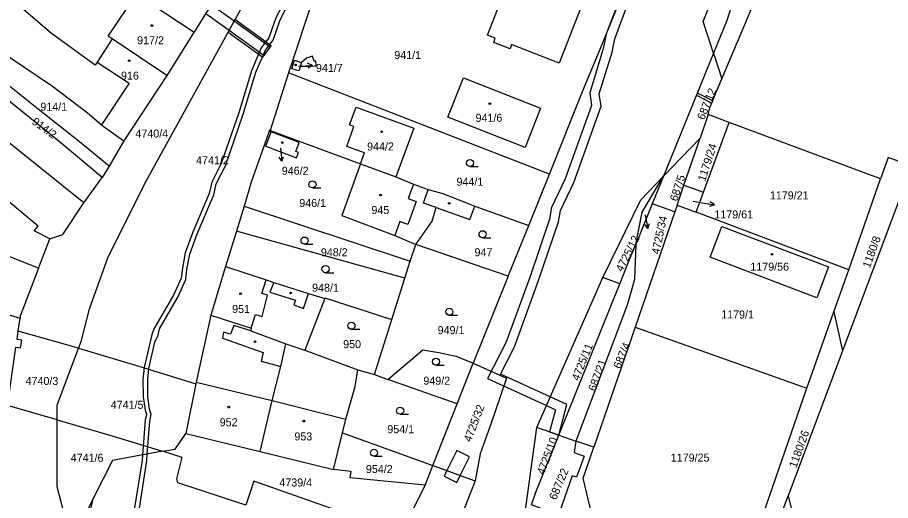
# Model space of a CAD drawing. Extents: x -756746 to -753363, y -1166406 to -1161727.
# Drawn here: x -755267.1 to -755081.7, y -1163010.3 to -1162907.9 of the extents above; entities that cross this region are included whole.
import ezdxf

# ---------------------------------------------------------------- set-up
doc = ezdxf.new("R2010")
doc.units = 0
for name, color, linetype in [('Hranice parcel', 7, 'Continuous'), ('Parcelní čísla', 7, 'Continuous'), ('Pop  PČ popisy', 7, 'Continuous'), ('Vnitřní kresba', 7, 'Continuous'), ('Věcná břemena k části', 7, 'Continuous'), ('Značky budov', 7, 'Continuous'), ('Značky kultur', 7, 'Continuous')]:
    doc.layers.add(name, color=color, linetype=linetype)

msp = doc.modelspace()

# ---------------------------------------------------------------- linework, layer by layer
at = {"layer": 'Hranice parcel'}
for p, q in [((-755201.43, -1162895.15), (-755209.5, -1162919.61)), ((-755226.93, -1162906.74), (-755229.6, -1162910.98)), ((-755116.43, -1162908.51), (-755119.26, -1162915.45)), ((-755235.37, -1162920.15), (-755246.96, -1162912.4)), ((-755119.26, -1162915.45), (-755129.87, -1162941.52)), ((-755119.26, -1162915.45), (-755117.48, -1162920.91)), ((-755209.5, -1162919.61), (-755213.41, -1162931.82)), ((-755154.06, -1162941.08), (-755209.5, -1162919.61)), ((-755120.4, -1162928.46), (-755122.11, -1162933.43)), ((-755121.37, -1162944.92), (-755115.9, -1162930.13)), ((-755115.9, -1162930.13), (-755120.4, -1162928.46)), ((-755083.79, -1162942.08), (-755115.9, -1162930.13)), ((-755213.61, -1162931.95), (-755214.71, -1162935.02)), ((-755213.41, -1162931.82), (-755194.23, -1162938.92)), ((-755122.11, -1162933.43), (-755129.87, -1162941.52)), ((-755125.54, -1162943.41), (-755122.11, -1162933.43)), ((-755244.49, -1162934.06), (-755247.66, -1162939.41)), ((-755214.71, -1162935.02), (-755217.49, -1162942.79)), ((-755194.23, -1162938.92), (-755186.71, -1162941.66)), ((-755158.47, -1162951.97), (-755154.06, -1162941.08)), ((-755217.49, -1162942.79), (-755218.93, -1162947.87)), ((-755129.87, -1162941.52), (-755132.25, -1162947.38)), ((-755090.53, -1162961.37), (-755083.79, -1162942.08)), ((-755127, -1162947.65), (-755125.54, -1162943.41)), ((-755125.54, -1162943.41), (-755121.37, -1162944.92)), ((-755122.94, -1162949.18), (-755121.37, -1162944.92)), ((-755218.93, -1162947.87), (-755220.57, -1162953.17)), ((-755218.93, -1162947.87), (-755183.72, -1162959.55)), ((-755169.96, -1162947.88), (-755158.47, -1162951.97)), ((-755132.25, -1162947.38), (-755135.76, -1162955.99)), ((-755127.48, -1162949.06), (-755132.25, -1162947.38)), ((-755127, -1162947.65), (-755127.48, -1162949.06)), ((-755127, -1162947.65), (-755122.94, -1162949.18)), ((-755127.48, -1162949.06), (-755135.91, -1162973.59)), ((-755090.53, -1162961.37), (-755122.94, -1162949.18)), ((-755162.88, -1162962.71), (-755158.47, -1162951.97)), ((-755260.26, -1162954.82), (-755263.57, -1162953.13)), ((-755220.57, -1162953.17), (-755222.89, -1162960.68)), ((-755184.85, -1162963.17), (-755220.57, -1162953.17)), ((-755262.66, -1162961.04), (-755260.26, -1162954.82)), ((-755183.72, -1162959.55), (-755182.47, -1162956)), ((-755162.88, -1162962.71), (-755182.47, -1162956)), ((-755136.93, -1162958.87), (-755135.76, -1162955.99)), ((-755135.76, -1162955.99), (-755136.07, -1162963.48)), ((-755184.85, -1162963.17), (-755183.72, -1162959.55)), ((-755139.16, -1162964.39), (-755136.93, -1162958.87)), ((-755222.89, -1162960.68), (-755226.04, -1162970.99)), ((-755093.71, -1162970.33), (-755090.53, -1162961.37)), ((-755187.6, -1162971.93), (-755184.85, -1162963.17)), ((-755162.88, -1162962.71), (-755170.28, -1162981.19)), ((-755156.77, -1162994.84), (-755142.75, -1162963)), ((-755139.16, -1162964.39), (-755142.75, -1162963)), ((-755136.07, -1162963.48), (-755137.63, -1162968.88)), ((-755152.1, -1162996.47), (-755139.16, -1162964.39)), ((-755201.85, -1162967.51), (-755206.05, -1162978.41)), ((-755137.63, -1162968.88), (-755148.49, -1162997.72)), ((-755099.44, -1162986.49), (-755093.71, -1162970.33)), ((-755093.71, -1162970.33), (-755091.84, -1162978.58)), ((-755266.93, -1162974.43), (-755266.53, -1162971.68)), ((-755191.26, -1162983.63), (-755187.6, -1162971.93)), ((-755254.17, -1162977.99), (-755266.93, -1162974.43)), ((-755217.51, -1162974.37), (-755210.11, -1162977.08)), ((-755135.91, -1162973.59), (-755144.67, -1162999.05)), ((-755135.91, -1162973.59), (-755099.44, -1162986.49)), ((-755254.17, -1162977.99), (-755241.31, -1162981.81)), ((-755211.14, -1162981.89), (-755210.11, -1162977.08)), ((-755210.11, -1162977.08), (-755206.05, -1162978.41)), ((-755206.05, -1162978.41), (-755194.78, -1162982.62)), ((-755091.84, -1162978.58), (-755103.37, -1163009.34)), ((-755241.31, -1162981.81), (-755229.2, -1162985.6)), ((-755173.73, -1162989.82), (-755170.28, -1162981.19)), ((-755194.78, -1162982.62), (-755191.26, -1162983.63)), ((-755191.26, -1162983.63), (-755188.41, -1162984.64)), ((-755229.2, -1162985.6), (-755231.36, -1162996.11)), ((-755173.73, -1162989.82), (-755188.41, -1162984.64)), ((-755258.64, -1162993.22), (-755269.23, -1162990.2)), ((-755178.86, -1163002.89), (-755173.73, -1162989.82)), ((-755152.1, -1162996.47), (-755156.77, -1162994.84)), ((-755231.36, -1162996.11), (-755215.55, -1162999.96)), ((-755199.97, -1163003.74), (-755198.07, -1162995.99)), ((-755198.07, -1162995.99), (-755178.86, -1163002.89)), ((-755152.1, -1162996.47), (-755148.49, -1162997.72)), ((-755148.49, -1162997.72), (-755148.86, -1163000.14)), ((-755144.67, -1162999.05), (-755148.49, -1162997.72)), ((-755232.12, -1163001.24), (-755236.27, -1162999.9)), ((-755215.55, -1162999.96), (-755199.97, -1163003.74)), ((-755146.92, -1163005.59), (-755144.67, -1162999.05)), ((-755180.52, -1163007.11), (-755178.86, -1163002.89)), ((-755185.56, -1163017.3), (-755180.52, -1163007.11)), ((-755256.89, -1163033.83), (-755250.95, -1163009.76)), ((-755105.7, -1163015.55), (-755103.37, -1163009.34))]:
    msp.add_line(p, q, dxfattribs=at)
for points in [[(-755119.26, -1162915.45), (-755121.45, -1162908.71), (-755067.53, -1162774), (-755060.84, -1162770.74)], [(-755176.3, -1162814.06), (-755172.99, -1162816.03), (-755172.02, -1162818.73), (-755201.47, -1162873.03), (-755240.14, -1162943.18), (-755247.96, -1162958.9), (-755251.87, -1162969.76), (-755253.65, -1162976.58), (-755254.17, -1162977.99)], [(-755136.31, -1162877.2), (-755145.21, -1162900.03), (-755145.09, -1162900.07), (-755147.4, -1162905.99), (-755147.51, -1162905.93), (-755152.04, -1162917.57), (-755162.14, -1162913.62), (-755162.48, -1162914.5), (-755165.95, -1162913.15), (-755165.6, -1162912.26), (-755167.25, -1162911.61), (-755151.59, -1162871.37)], [(-755154.06, -1162941.08), (-755147.26, -1162923.91), (-755143.19, -1162914.2), (-755130.84, -1162884.08), (-755130.23, -1162882.63)], [(-755109.06, -1162889.29), (-755114.38, -1162901.98), (-755116.43, -1162908.51)], [(-755117.48, -1162920.91), (-755110.26, -1162903.76), (-755105.03, -1162890.99)], [(-755246.96, -1162912.4), (-755247.81, -1162911.84), (-755241.82, -1162902.84), (-755229.6, -1162910.98)], [(-755246.96, -1162912.4), (-755250.17, -1162917.31), (-755250.61, -1162917.98), (-755259.85, -1162911.25), (-755267.24, -1162904.99)], [(-755229.6, -1162910.98), (-755229.68, -1162911.11), (-755234.05, -1162918.05), (-755235.37, -1162920.15)], [(-755273.06, -1162913.42), (-755265.74, -1162918.32), (-755259.69, -1162922.44), (-755252.29, -1162928), (-755249.26, -1162930.6), (-755248.89, -1162930.92), (-755244.49, -1162934.06)], [(-755247.66, -1162939.41), (-755253.95, -1162934.23), (-755262.72, -1162927.28), (-755269.43, -1162921.95), (-755275.36, -1162917.1)], [(-755207.33, -1162919.21), (-755208.84, -1162918.72), (-755208.25, -1162916.9), (-755206.74, -1162917.38), (-755207.33, -1162919.21)], [(-755249.12, -1162941.79), (-755257.85, -1162934.49), (-755270.77, -1162924.08), (-755276.74, -1162919.32)], [(-755235.37, -1162920.15), (-755239.22, -1162925.98), (-755244.49, -1162934.06)], [(-755172.33, -1162920.66), (-755155.99, -1162927.09), (-755159.25, -1162935.45), (-755175.66, -1162929.02), (-755172.33, -1162920.66)], [(-755120.4, -1162928.46), (-755120.04, -1162927.02), (-755119.01, -1162924.53), (-755117.48, -1162920.91)], [(-755194.23, -1162938.92), (-755193.38, -1162936.6), (-755197.16, -1162935.21), (-755195.63, -1162931.02), (-755196.58, -1162930.67), (-755195.19, -1162926.87), (-755182.94, -1162931.34), (-755186.71, -1162941.66)], [(-755214.71, -1162935.02), (-755214.36, -1162935.18), (-755207.82, -1162937.62), (-755207.4, -1162936.49), (-755207.96, -1162936.28), (-755207.25, -1162934.35), (-755213.22, -1162932.09), (-755213.61, -1162931.95)], [(-755213.41, -1162931.82), (-755213.54, -1162931.76), (-755213.61, -1162931.95)], [(-755263.57, -1162953.13), (-755262.72, -1162952.11), (-755276.76, -1162940.52), (-755280.78, -1162945.38), (-755297.53, -1162937.38), (-755298.71, -1162937.02)], [(-755077.47, -1162939.25), (-755082.18, -1162937.54), (-755083.79, -1162942.08)], [(-755247.66, -1162939.41), (-755248.53, -1162940.87), (-755249.12, -1162941.79)], [(-755194.23, -1162938.92), (-755198.21, -1162949.86), (-755186.94, -1162954.13), (-755182.47, -1162956)], [(-755077.47, -1162939.25), (-755078.85, -1162943.92), (-755091.84, -1162978.58)], [(-755260.26, -1162954.82), (-755257.44, -1162953.91), (-755253.04, -1162947.18), (-755249.12, -1162941.79)], [(-755186.71, -1162941.66), (-755183, -1162943.24), (-755179.86, -1162944.36), (-755176.74, -1162945.18), (-755169.96, -1162947.88)], [(-755142.75, -1162963), (-755134.67, -1162946.53), (-755129.87, -1162941.52)], [(-755135.76, -1162955.99), (-755134.4, -1162949.18), (-755129.87, -1162941.52)], [(-755262.66, -1162961.04), (-755273.99, -1162956.61), (-755273.57, -1162955.53), (-755275.3, -1162954.85), (-755278.39, -1162953.65), (-755278.81, -1162954.72), (-755289.07, -1162950.71), (-755289.3, -1162951.33), (-755293.21, -1162950.31), (-755292.89, -1162948.54), (-755314.9, -1162944.82), (-755317.95, -1162954.86), (-755318.76, -1162957.34), (-755318.85, -1162957.61)], [(-755182.47, -1162956), (-755179, -1162951.06), (-755178.18, -1162948.16)], [(-755178.18, -1162948.16), (-755170.98, -1162950.72), (-755169.96, -1162947.88)], [(-755094.81, -1162960.77), (-755097.34, -1162967.32), (-755119.99, -1162958.69), (-755117.47, -1162952.19), (-755094.81, -1162960.77)], [(-755262.66, -1162961.04), (-755266.56, -1162971.2), (-755266.53, -1162971.68)], [(-755222.89, -1162960.68), (-755214.26, -1162963.52), (-755212.64, -1162964.08), (-755205.32, -1162966.43), (-755201.85, -1162967.51)], [(-755282.8, -1162966.4), (-755282.67, -1162966.12), (-755274.82, -1162969.2), (-755266.53, -1162971.68)], [(-755201.85, -1162967.51), (-755201.79, -1162967.37), (-755187.6, -1162971.93)], [(-755226.04, -1162970.99), (-755229.13, -1162985.25), (-755229.2, -1162985.6)], [(-755226.04, -1162970.99), (-755217.48, -1162973.8), (-755217.51, -1162974.37)], [(-755269.04, -1162988.81), (-755267.42, -1162977.79), (-755266.44, -1162977.93), (-755266.21, -1162976.35), (-755267.19, -1162976.21), (-755266.93, -1162974.43)], [(-755258.64, -1162993.22), (-755258.64, -1162990.11), (-755254.17, -1162977.99)], [(-755188.41, -1162984.64), (-755180.98, -1162978.37), (-755177.63, -1162978.93), (-755173.93, -1162979.71), (-755170.28, -1162981.19)], [(-755215.55, -1162999.96), (-755213.01, -1162989.11), (-755211.14, -1162981.89)], [(-755170.28, -1162981.19), (-755163.2, -1162984.35), (-755165.67, -1162991.69), (-755166.39, -1162993.7), (-755168.1, -1162998.44), (-755168.82, -1163000.44), (-755169.91, -1163006.15)], [(-755198.07, -1162995.99), (-755197.35, -1162993.06), (-755195.36, -1162986.17), (-755194.78, -1162982.62)], [(-755110.07, -1163027.54), (-755113.27, -1163026.42), (-755099.44, -1162986.49)], [(-755250.95, -1163009.76), (-755255.56, -1163019.32), (-755258.64, -1163007.43), (-755258.64, -1162993.22)], [(-755258.64, -1162993.22), (-755247.47, -1162996.46), (-755236.27, -1162999.9)], [(-755159.75, -1163016.27), (-755159.28, -1163012.88), (-755156.77, -1162994.84)], [(-755236.27, -1162999.9), (-755233.63, -1162999.41), (-755231.36, -1162996.11)], [(-755155.29, -1163012.23), (-755157.94, -1163011.25), (-755156.99, -1163008.59), (-755152.1, -1162996.47)], [(-755236.27, -1162999.9), (-755246.9, -1163001.87), (-755250.95, -1163009.76)], [(-755148.86, -1163000.14), (-755146.74, -1163000.91), (-755148.36, -1163005.42), (-755149.29, -1163005.09), (-755152, -1163012.79)], [(-755185.56, -1163017.3), (-755216.88, -1163006.22), (-755218.59, -1163011.29), (-755233.01, -1163006.59), (-755233.25, -1163005.74), (-755232.12, -1163001.24)], [(-755180.52, -1163007.11), (-755196.41, -1163005.56), (-755196.24, -1163004.2), (-755199.97, -1163003.74)], [(-755178.86, -1163002.89), (-755175.89, -1163003.97), (-755173.04, -1163005.01), (-755169.91, -1163006.15)], [(-755169.91, -1163006.15), (-755175.66, -1163020.91), (-755185.56, -1163017.3)], [(-755142.32, -1163016.39), (-755145.14, -1163013), (-755146.92, -1163005.59)], [(-755103.37, -1163009.34), (-755102.15, -1163014.5), (-755100.53, -1163017.27)]]:
    msp.add_lwpolyline(points, dxfattribs=at)
at = {"layer": 'Pop  PČ popisy'}
for p, q in [((-755207.44, -1162918.19), (-755204.44, -1162918.03)), ((-755204.44, -1162918.03), (-755205.47, -1162917.58)), ((-755204.44, -1162918.03), (-755205.42, -1162918.58)), ((-755211.26, -1162935.59), (-755210.97, -1162938.37)), ((-755210.97, -1162938.37), (-755211.53, -1162937.49)), ((-755210.97, -1162938.37), (-755210.6, -1162937.39)), ((-755123.59, -1162946.82), (-755122.02, -1162947.1)), ((-755122.02, -1162947.1), (-755119.07, -1162947.62)), ((-755119.07, -1162947.62), (-755120.14, -1162947.94)), ((-755119.07, -1162947.62), (-755119.96, -1162946.95)), ((-755133.75, -1162949.7), (-755133.18, -1162952.65)), ((-755133.18, -1162952.65), (-755133.86, -1162951.76)), ((-755133.18, -1162952.65), (-755132.88, -1162951.57))]:
    msp.add_line(p, q, dxfattribs=at)
at = {"layer": 'Vnitřní kresba'}
for p, q in [((-755250.17, -1162917.31), (-755243.41, -1162921.81)), ((-755253.04, -1162947.18), (-755284.32, -1162922.11)), ((-755243.41, -1162921.81), (-755249.26, -1162930.6)), ((-755214.36, -1162935.18), (-755213.22, -1162932.09)), ((-755183, -1162943.24), (-755184.09, -1162946.27)), ((-755180.83, -1162947.22), (-755179.86, -1162944.36)), ((-755182.41, -1162946.88), (-755184.19, -1162951.75)), ((-755184.09, -1162946.27), (-755182.41, -1162946.88)), ((-755178.18, -1162948.16), (-755180.83, -1162947.22)), ((-755185.86, -1162951.14), (-755186.94, -1162954.13)), ((-755184.19, -1162951.75), (-755185.86, -1162951.14)), ((-755215.17, -1162966.41), (-755214.26, -1162963.52)), ((-755212.64, -1162964.08), (-755213.48, -1162966.12)), ((-755214, -1162966.8), (-755215.17, -1162966.41)), ((-755215.14, -1162971.3), (-755214, -1162966.8)), ((-755213.48, -1162966.12), (-755208.06, -1162967.81)), ((-755206.37, -1162969.6), (-755205.32, -1162966.43)), ((-755208.06, -1162967.81), (-755208.4, -1162968.82)), ((-755208.4, -1162968.82), (-755206.37, -1162969.6)), ((-755217.48, -1162973.8), (-755216.56, -1162970.86)), ((-755216.56, -1162970.86), (-755215.14, -1162971.3)), ((-755223.37, -1162974.63), (-755223.54, -1162975.9)), ((-755221.88, -1162975.07), (-755223.37, -1162974.63)), ((-755221.17, -1162973.18), (-755221.88, -1162975.07)), ((-755217.51, -1162974.37), (-755221.17, -1162973.18)), ((-755223.54, -1162975.9), (-755214.89, -1162978.97)), ((-755214.89, -1162978.97), (-755215.31, -1162980.75)), ((-755215.31, -1162980.75), (-755211.14, -1162981.89)), ((-755229.13, -1162985.25), (-755213.01, -1162989.11)), ((-755213.01, -1162989.11), (-755197.35, -1162993.06)), ((-755173.79, -1162999.72), (-755175.89, -1163003.97)), ((-755171.1, -1163001.06), (-755173.79, -1162999.72)), ((-755173.04, -1163005.01), (-755171.1, -1163001.06)), ((-755175.89, -1163003.97), (-755176.49, -1163005.19)), ((-755176.49, -1163005.19), (-755173.79, -1163006.53)), ((-755173.79, -1163006.53), (-755173.04, -1163005.01))]:
    msp.add_line(p, q, dxfattribs=at)
at = {"layer": 'Věcná břemena k části'}
for points in [[(-755137.83, -1162900.2), (-755141.95, -1162911.17), (-755142.74, -1162914.69), (-755145.56, -1162923.88), (-755145.19, -1162926.5), (-755150.76, -1162942.09), (-755153.67, -1162948.2), (-755154.09, -1162950.68), (-755158.22, -1162962.79), (-755163.39, -1162976.9), (-755167.23, -1162984.45), (-755154.73, -1162990.21), (-755152.82, -1162991.09), (-755154.09, -1162995.78), (-755152.1, -1162996.47), (-755150.44, -1162989.97), (-755153.92, -1162988.37), (-755164.51, -1162983.51), (-755161.55, -1162977.7), (-755156.34, -1162963.45), (-755152.15, -1162951.18), (-755151.75, -1162948.8), (-755148.92, -1162942.85), (-755143.15, -1162926.7), (-755143.52, -1162924.04), (-755140.8, -1162915.21), (-755140.18, -1162912.42), (-755135.41, -1162899.4)], [(-755241.36, -1163012.86), (-755239.63, -1163001.95), (-755239.55, -1163000.51), (-755239, -1162993.47), (-755238.68, -1162992.04), (-755239.03, -1162990.98), (-755239.41, -1162988.24), (-755239.44, -1162984.68), (-755239.2, -1162982.3), (-755237.95, -1162976.71), (-755237.22, -1162975.25), (-755236.97, -1162973.93), (-755233.06, -1162967.18), (-755231.35, -1162963.42), (-755231.1, -1162961.23), (-755230.49, -1162958.05), (-755228.94, -1162953.79), (-755225.42, -1162945.47), (-755224.89, -1162943.17), (-755222.94, -1162939.3), (-755219.17, -1162928.4), (-755216.47, -1162919.49), (-755214.45, -1162914.82), (-755212.82, -1162912.66), (-755211.3, -1162908.34), (-755209.43, -1162904.78)], [(-755210.41, -1162904.5), (-755212.22, -1162907.94), (-755213.7, -1162912.16), (-755215.31, -1162914.3), (-755217.41, -1162919.15), (-755220.11, -1162928.08), (-755223.84, -1162938.86), (-755225.85, -1162942.83), (-755226.38, -1162945.17), (-755229.86, -1162953.41), (-755231.45, -1162957.79)], [(-755231.45, -1162957.79), (-755232.08, -1162961.07), (-755232.33, -1162963.14), (-755233.96, -1162966.74), (-755237.91, -1162973.55), (-755238.48, -1162974.81), (-755240.18, -1162982.14), (-755240.44, -1162984.64), (-755240.41, -1162988.32), (-755240.01, -1162991.2), (-755239.72, -1162992.1), (-755239.98, -1162993.31), (-755240.56, -1163000.69), (-755240.63, -1163001.85), (-755242.36, -1163012.72)]]:
    msp.add_lwpolyline(points, dxfattribs=at)
for points in [[(-755225.94, -1162905.17), (-755226.06, -1162905.36), (-755226.93, -1162906.74), (-755227.1, -1162907.01), (-755222.16, -1162910.57), (-755214.71, -1162915.94), (-755213.44, -1162914.18), (-755221.11, -1162908.66)], [(-755220.91, -1162908.3), (-755222.37, -1162910.95), (-755214.98, -1162916.28), (-755213.23, -1162913.84)], [(-755203.68, -1162918.11), (-755203.74, -1162917.11), (-755204.07, -1162917.13), (-755204.43, -1162916.04), (-755205.74, -1162916.47), (-755206.74, -1162917.38), (-755207.01, -1162918.21), (-755206.5, -1162918.28)], [(-755122.65, -1162923.91), (-755122.39, -1162923.14), (-755122.88, -1162924.35), (-755119.63, -1162926.02), (-755119.43, -1162925.56)]]:
    msp.add_lwpolyline(points, close=True, dxfattribs=at)
at = {"layer": 'Značky budov'}
for centre in [(-755238.56, -1162909.57), (-755243.38, -1162917.03), (-755208.02, -1162917.92), (-755166.77, -1162926.16), (-755189.75, -1162932.07), (-755210.86, -1162934.4), (-755189.99, -1162945.52), (-755175.39, -1162947.28), (-755106.84, -1162958.09), (-755219.72, -1162966.44), (-755209.08, -1162966.32), (-755216.65, -1162976.65), (-755222.21, -1162990.52), (-755206.28, -1162993.5)]:
    msp.add_circle(centre, 0.175, dxfattribs=at)
at = {"layer": 'Značky kultur'}
for p, q in [((-755170.98, -1162939.48), (-755169.23, -1162939.48)), ((-755204.44, -1162944.02), (-755202.69, -1162944.02)), ((-755206.12, -1162955.94), (-755204.37, -1162955.94)), ((-755168.31, -1162954.6), (-755166.56, -1162954.6)), ((-755201.67, -1162962), (-755199.92, -1162962)), ((-755175.36, -1162971.04), (-755173.61, -1162971.04)), ((-755196.16, -1162974.02), (-755194.41, -1162974.02)), ((-755178.21, -1162981.63), (-755176.46, -1162981.63)), ((-755185.82, -1162992.04), (-755184.07, -1162992.04)), ((-755191.38, -1163000.95), (-755189.63, -1163000.95))]:
    msp.add_line(p, q, dxfattribs=at)
for centre in [(-755170.98, -1162938.73), (-755204.44, -1162943.27), (-755168.31, -1162953.85), (-755206.12, -1162955.19), (-755201.67, -1162961.25), (-755175.36, -1162970.29), (-755196.16, -1162973.27), (-755178.21, -1162980.88), (-755185.82, -1162991.29), (-755191.38, -1163000.2)]:
    msp.add_circle(centre, 0.75, dxfattribs=at)

# ---------------------------------------------------------------- texts
at = {"layer": 'Parcelní čísla'}
for s, p in [('917/2', (-755241.68, -1162913.55)), ('941/1', (-755187.06, -1162916.67)), ('941/7', (-755203.7, -1162919.41)), ('916', (-755245.11, -1162921.05)), ('914/1', (-755262.25, -1162927.64)), ('941/6', (-755169.8, -1162929.99)), ('4740/4', (-755242.05, -1162933.33)), ('944/2', (-755192.84, -1162936.07)), ('4741/2', (-755229.16, -1162939)), ('946/2', (-755210.96, -1162941.22)), ('944/1', (-755173.84, -1162943.55)), ('1179/21', (-755107.28, -1162946.45)), ('946/1', (-755207.24, -1162948.07)), ('945', (-755191.92, -1162949.56)), ('1179/61', (-755119.07, -1162950.49)), ('948/2', (-755202.66, -1162958.52)), ('947', (-755170.02, -1162958.51)), ('1179/56', (-755111.43, -1162961.58)), ('948/1', (-755204.52, -1162966.04)), ('951', (-755221.51, -1162970.56)), ('1179/1', (-755117.62, -1162971.72)), ('949/1', (-755177.85, -1162975.04)), ('950', (-755197.92, -1162978.01)), ('4740/3', (-755265.38, -1162985.82)), ('949/2', (-755180.89, -1162985.77)), ('4741/5', (-755247.3, -1162990.88)), ('952', (-755224.15, -1162994.59)), ('954/1', (-755188.54, -1162996.06)), ('953', (-755208.28, -1162997.59)), ('4741/6', (-755255.79, -1163002.12)), ('1179/25', (-755128.33, -1163002.09)), ('954/2', (-755193.09, -1163004.51)), ('4739/4', (-755211.47, -1163007.36))]:
    msp.add_text(s, height=1.7, dxfattribs=at).set_placement(p)
for s, rotation, p in [('687/12', 68, (-755121.24, -1162929.73)), ('914/2', 324, (-755264.19, -1162930.31)), ('1179/24', 72, (-755121.05, -1162942.77)), ('687/5', 72, (-755126.97, -1162946.98)), ('4725/34', 78, (-755130.79, -1162958.2)), ('4725/12', 63, (-755138.63, -1162961.97)), ('1180/8', 70, (-755086.06, -1162961.15)), ('4725/11', 68, (-755147.9, -1162985.06)), ('687/4', 67, (-755139.08, -1162982.53)), ('687/21', 70, (-755144.33, -1162987.3)), ('4725/32', 69, (-755170.8, -1162998.07)), ('1180/26', 70, (-755101.69, -1163003.56)), ('4725/10', 69, (-755155.26, -1163005)), ('687/22', 67, (-755152.7, -1163010.35))]:
    msp.add_text(s, height=1.7, rotation=rotation, dxfattribs=at).set_placement(p)

doc.saveas('drawing.dxf')
